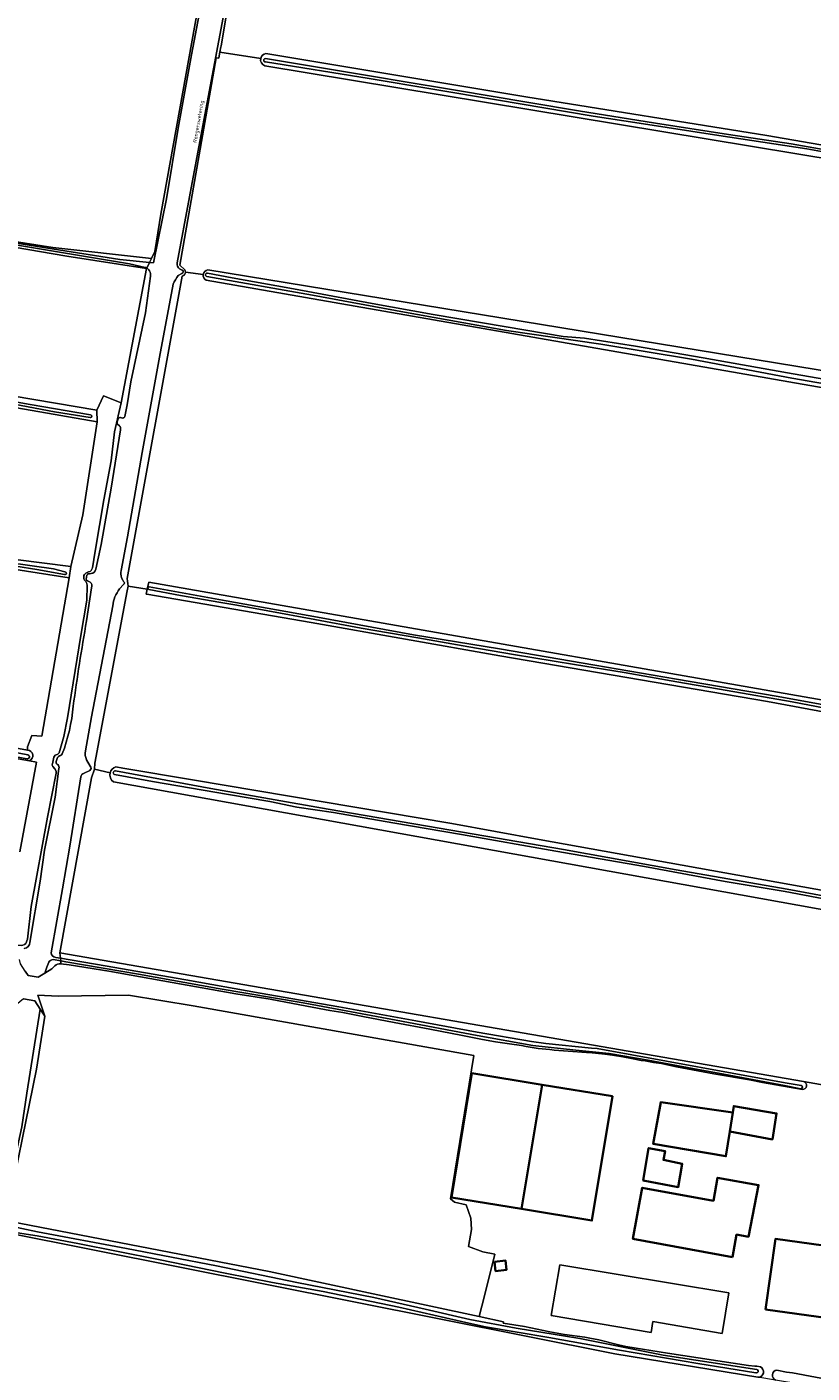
# Model space of a CAD drawing. Header units: metres. Extents: x 149984 to 156489, y 469398 to 478068.
# Tile 607 of 656: x 154388 to 154576, y 470041 to 470362. Entities that reach past the tile are written whole.
import ezdxf
from ezdxf.enums import TextEntityAlignment as Align

# ---------------------------------------------------------------- set-up
doc = ezdxf.new("R2010")
doc.units = ezdxf.units.M
doc.header["$LTSCALE"] = 0.75
for name, color, linetype, lineweight in [('B-WE-GR-GRAS-GV', 252, 'Continuous', 13), ('B-WE-OG-BEBOUWING-GV', 6, 'Continuous', 35), ('B-WE-OG-BEBOUWING_LOODS-GV', 6, 'Continuous', 18), ('B-WE-OG-TERREIN_ERF-GV', 252, 'Continuous', 18), ('B-WE-OG-TERREIN_OEVER-GV', 252, 'Continuous', 18), ('B-WE-OG-TOPOGRAFIE-T18', 7, 'Continuous', 18), ('B-WE-OG-WATER-GV', 252, 'Continuous', 18), ('B-WE-OG-WATER_SLOOT-GV', 252, 'Continuous', 18)]:
    doc.layers.add(name, color=color, linetype=linetype, lineweight=lineweight)
doc.styles.add('NLCS-ISO-M500-T18', font='NLCS-ISO.ttf', dxfattribs={"height": 0.9})

msp = doc.modelspace()

# ---------------------------------------------------------------- linework, layer by layer
at = {"layer": 'B-WE-GR-GRAS-GV', "flags": 128}
for points in [[(154381.364, 470311.642), (154394.654, 470309.551), (154418.257, 470306.918), (154419.028, 470308.556), (154420.473, 470317.513), (154428.66, 470363.073), (154434.632, 470395.725), (154434.15, 470398.133), (154429.43, 470399.578), (154418.739, 470401.505), (154410.252, 470403.963), (154408.714, 470404.212), (154351.321, 470413.721)], [(154797.642, 470340.099), (154724.72, 470351.191), (154704.839, 470354.214), (154667.004, 470360.896), (154628.375, 470366.584), (154522.66, 470384.68), (154483.652, 470391.357), (154454.233, 470396.393), (154444.357, 470397.533), (154443.226, 470397.663), (154442.469, 470397.786), (154442.28, 470397.69), (154442.01, 470397.48), (154441.71, 470396.89), (154441.64, 470396.27), (154440.23, 470389.08), (154437.569, 470374.039), (154434.836, 470357.644), (154434.81, 470357.49), (154434.557, 470356.166), (154444.297, 470354.698)], [(154444.297, 470354.698), (154434.557, 470356.166), (154434.481, 470355.768), (154434.287, 470354.751), (154433.672, 470354.853), (154424.971, 470305.282), (154426.177, 470304.201)], [(154445.535, 470355.887), (154507.593, 470345.55), (154565.146, 470336.28), (154620.887, 470326.685), (154784.178, 470299.829)], [(154783.591, 470296.923), (154445.258, 470352.935)], [(154315.319, 470285.889), (154405.145, 470270.675), (154406.732, 470274.115), (154410.966, 470272.395), (154417.051, 470304.542), (154398.001, 470307.452), (154267.032, 470329.809)], [(154430.553, 470303.084), (154426.315, 470303.651)], [(154426.315, 470303.651), (154430.553, 470303.084)], [(154431.64, 470304.19), (154787.777, 470245.848)], [(154425.525, 470302.699), (154412.428, 470230.468), (154412.527, 470229.861), (154412.579, 470229.272), (154412.637, 470228.611), (154417.214, 470227.901), (154417.552, 470229.571), (154620.477, 470194.061), (154620.142, 470192.843), (154626.732, 470191.74)], [(154794.71, 470239.516), (154787.03, 470240.737), (154716.402, 470251.96), (154431.252, 470301.7)], [(154324.462, 470201.285), (154388.624, 470189.512), (154388.624, 470190.305), (154389.682, 470192.951), (154392.063, 470192.819), (154398.546, 470230.654), (154376.585, 470234.094)], [(154565.323, 470201.06), (154501.426, 470212.04), (154456.315, 470219.978), (154417.114, 470226.708), (154416.977, 470226.731), (154417.214, 470227.901), (154412.637, 470228.611), (154412.394, 470227.518), (154404.721, 470186.376), (154404.614, 470184.935), (154408.342, 470184.085)], [(154386.796, 470165.194), (154390.765, 470186.625), (154389.07, 470186.926), (154308.744, 470201.177)], [(154626.732, 470191.74), (154620.142, 470192.843), (154619.866, 470191.84), (154619.827, 470191.006), (154565.323, 470201.06)], [(154408.342, 470184.085), (154404.614, 470184.935), (154403.887, 470182.852), (154396.347, 470141.048), (154573.885, 470110.337), (154579.342, 470109.393), (154693.077, 470089.719), (154694.003, 470091.571), (154699.7, 470124.857), (154701.385, 470124.456), (154702.64, 470131.38), (154694.823, 470132.772), (154694.616, 470131.962), (154691.296, 470132.589), (154690.941, 470131.076), (154409.162, 470181.901)], [(154409.675, 470185.484), (154411.335, 470185.185), (154428.004, 470182.407), (154489.917, 470171.956), (154510.819, 470168.119), (154583.05, 470155.155)], [(155053.187, 469895.632), (155053.29, 469896.475), (155053.47, 469897.455), (155053.66, 469898.482), (155053.759, 469899.194), (155056.106, 469915.983), (155061.644, 469962.563), (154776.967, 470005.379), (154756.897, 470008.037), (154744.804, 470009.884), (154733.302, 470011.946), (154719.132, 470014.077), (154670.782, 470022.008), (154651.231, 470024.703), (154643.602, 470025.998), (154630.095, 470028.681), (154567.209, 470038.996), (154563.008, 470039.685), (154528.834, 470045.29), (154383.058, 470074.309)]]:
    msp.add_lwpolyline(points, dxfattribs=at)
at = {"layer": 'B-WE-GR-GRAS-GV'}
for points in [[(154444.297, 470354.698, -0.3061393), (154445.535, 470355.887)], [(154445.258, 470352.935, -0.3722686), (154444.297, 470354.698)], [(154426.315, 470303.651, -0.3401261), (154425.525, 470302.699)], [(154426.177, 470304.201, -0.1420024), (154426.315, 470303.651)], [(154430.553, 470303.084, -0.3214731), (154431.64, 470304.19)], [(154431.252, 470301.7, -0.3213136), (154430.553, 470303.084)], [(154408.342, 470184.085, -0.2562322), (154409.675, 470185.484)], [(154409.162, 470181.901, -0.3198752), (154408.342, 470184.085)]]:
    msp.add_lwpolyline(points, format="xyb", dxfattribs=at)
at = {"layer": 'B-WE-GR-GRAS-GV', "flags": 128}
for points in [[(154147.623, 470312.802), (154088.356, 470322.986), (154081.238, 470324.21), (154028.472, 470333.277), (154022.662, 470298.624), (154074.039, 470289.474), (154073.964, 470288.479), (154080.807, 470287.217), (154081.059, 470288.224), (154168.578, 470272.638), (154296.293, 470250.334), (154381.383, 470235.57), (154385.78, 470235.013), (154398.924, 470233.348), (154401.861, 470245.651), (154405.245, 470267.917)], [(154412.735, 470130.978), (154395.934, 470130.714), (154391.04, 470130.978), (154392.759, 470125.951), (154390.775, 470113.251), (154384.028, 470080.046), (154384.557, 470076.871), (154446.337, 470064.965), (154472.267, 470059.408), (154496.473, 470054.183), (154497.06, 470056.65), (154497.941, 470060.078), (154500.243, 470069.089), (154497.354, 470069.676), (154493.926, 470070.949), (154494.612, 470074.969), (154494.464, 470077.707), (154493.338, 470080.841), (154490.547, 470081.478), (154489.589, 470082.336), (154495.22, 470116.54), (154428.197, 470128.436)]]:
    msp.add_lwpolyline(points, close=True, dxfattribs=at)
at = {"layer": 'B-WE-OG-BEBOUWING-GV', "flags": 128}
for points in [[(154511.49, 470109.571), (154494.711, 470112.319), (154489.847, 470082.612), (154506.59, 470079.894)], [(154511.49, 470109.571), (154506.59, 470079.894), (154523.4, 470077.118), (154528.264, 470106.825)], [(154556.291, 470098.358), (154557.015, 470102.937), (154539.806, 470105.371), (154538.022, 470095.424), (154555.364, 470092.481)], [(154557.015, 470102.937), (154556.291, 470098.358), (154566.483, 470096.497), (154567.489, 470102.694), (154557.261, 470104.449)], [(154535.606, 470086.684), (154544.01, 470085.117), (154544.964, 470090.707), (154540.457, 470091.622), (154540.862, 470093.713), (154536.926, 470094.422)], [(154556.958, 470068.373), (154557.919, 470073.788), (154560.771, 470073.262), (154563.193, 470085.606), (154553.374, 470087.33), (154552.38, 470081.845), (154535.415, 470084.975), (154533.161, 470072.772)], [(154564.853, 470055.9), (154587.255, 470052.765), (154589.612, 470069.611), (154567.21, 470072.746)], [(154500.134, 470067.241), (154500.383, 470065.061), (154503.002, 470065.36), (154502.753, 470067.541)]]:
    msp.add_lwpolyline(points, close=True, dxfattribs=at)
at = {"layer": 'B-WE-OG-BEBOUWING_LOODS-GV', "flags": 128}
msp.add_lwpolyline([(154515.698, 470066.583), (154513.625, 470054.432), (154537.506, 470050.358), (154537.955, 470052.988), (154554.449, 470050.175), (154556.096, 470059.833)], close=True, dxfattribs=at)
at = {"layer": 'B-WE-OG-TERREIN_ERF-GV', "flags": 128}
for points in [[(154406.732, 470274.115), (154405.145, 470270.675), (154405.245, 470267.917), (154401.861, 470245.651), (154398.924, 470233.348), (154398.546, 470230.654), (154392.063, 470192.819), (154389.682, 470192.951), (154388.624, 470190.305), (154388.624, 470189.512)], [(154396.188, 470188.871), (154397.308, 470192.74), (154398.13, 470197.18), (154401.37, 470216.9), (154402.8, 470225.27), (154402.89, 470228.81), (154402.77, 470229.3), (154402.53, 470229.77), (154402.22, 470230.1), (154402.08, 470230.36), (154402.08, 470231.17), (154402.19, 470231.46), (154402.5, 470231.71), (154402.87, 470231.92), (154403.17, 470232.04), (154403.58, 470232.17), (154403.83, 470232.42), (154404.13, 470232.99), (154404.8, 470236.97), (154406.82, 470249.27), (154408.57, 470258.57), (154409.42, 470265.54), (154410.966, 470272.395), (154406.732, 470274.115)], [(154394.554, 470186.235), (154394.916, 470187.836)], [(154385.43, 470140.536), (154383.709, 470140.959), (154383.981, 470143.268), (154386.23, 470142.88), (154387.09, 470142.85), (154387.51, 470142.9), (154387.86, 470143.02), (154388.19, 470143.29), (154388.61, 470144.36), (154389.46, 470152.11), (154393.42, 470173.46), (154395.43, 470183.99), (154395.45, 470184.42), (154395.17, 470185.01), (154394.67, 470185.56)], [(154389.07, 470186.926), (154390.765, 470186.625), (154386.796, 470165.194)], [(154395.1, 470137.957), (154394.399, 470137.22), (154392.73, 470136.196), (154391.141, 470135.222), (154388.759, 470135.651), (154388.058, 470136.7), (154386.908, 470138.419), (154386.699, 470139.44)], [(154573.636, 470108.424), (154564.095, 470110.112), (154561.02, 470110.77), (154552.49, 470112.17), (154543.57, 470113.82), (154541.07, 470114.39), (154540.03, 470114.61), (154538.08, 470114.9), (154536.09, 470115.24), (154535.14, 470115.37), (154533.23, 470115.72), (154530.76, 470116.2), (154528.3, 470116.61), (154526.49, 470116.85), (154523.47, 470117.18), (154522.13, 470117.24), (154517.74, 470117.54), (154514.35, 470117.83), (154513.33, 470117.99), (154510.54, 470118.23), (154507.69, 470118.68), (154506.56, 470118.94), (154503.69, 470119.31), (154500.35, 470119.83), (154497.27, 470120.33), (154492.48, 470121.29), (154484.67, 470122.8), (154476.2, 470124.4), (154468.69, 470125.84), (154463.88, 470126.78), (154460.83, 470127.29), (154455.31, 470128.3), (154446.52, 470129.99), (154438.39, 470131.29), (154423.19, 470134), (154408.06, 470136.72), (154398.53, 470138.16), (154396.6, 470138.412)], [(154387.654, 470130.075), (154390.328, 470129.606), (154391.668, 470127.591), (154392.759, 470125.951), (154391.04, 470130.978), (154395.934, 470130.714), (154412.735, 470130.978), (154428.197, 470128.436), (154495.22, 470116.54), (154489.589, 470082.336), (154490.547, 470081.478), (154493.338, 470080.841), (154494.464, 470077.707), (154494.612, 470074.969), (154493.926, 470070.949), (154497.354, 470069.676), (154500.243, 470069.089), (154497.941, 470060.078), (154497.06, 470056.65), (154496.473, 470054.183), (154502.297, 470052.926), (154502.218, 470052.611), (154507.28, 470051.8), (154513.36, 470050.57), (154516.82, 470049.94), (154521.72, 470049.28), (154522.91, 470049.05), (154525.07, 470048.6), (154529.72, 470047.4), (154531.47, 470047.04), (154541.46, 470045.44), (154560.8, 470042.52), (154562.25, 470042.37), (154562.79, 470042.35), (154563.623, 470042.184)], [(154579.342, 470109.393), (154573.885, 470110.337)], [(154567.524, 470041.406), (154569.86, 470040.94), (154571.26, 470040.77), (154582.3, 470038.66)]]:
    msp.add_lwpolyline(points, dxfattribs=at)
at = {"layer": 'B-WE-OG-TERREIN_ERF-GV'}
for points in [[(154388.624, 470189.512, -0.7762107), (154389.07, 470186.926)], [(154394.916, 470187.836, -0.2575024), (154395.689, 470188.461)], [(154395.689, 470188.461, 0.123208), (154396.188, 470188.871)], [(154394.67, 470185.56, -0.2148964), (154394.554, 470186.235)], [(154396.6, 470138.412, 0.2144876), (154395.1, 470137.957)], [(154573.885, 470110.337, -0.9178522), (154573.636, 470108.424)], [(154563.623, 470042.184, -0.8066121), (154563.008, 470039.685)], [(154567.209, 470038.996, -0.734565), (154567.524, 470041.406)]]:
    msp.add_lwpolyline(points, format="xyb", dxfattribs=at)
at = {"layer": 'B-WE-OG-TERREIN_ERF-GV', "flags": 128}
for points in [[(154506.59, 470079.894), (154489.847, 470082.612), (154494.711, 470112.319), (154511.49, 470109.571), (154528.264, 470106.825), (154523.4, 470077.118)], [(154555.364, 470092.481), (154538.022, 470095.424), (154539.806, 470105.371), (154557.015, 470102.937), (154557.261, 470104.449), (154567.489, 470102.694), (154566.483, 470096.497), (154556.291, 470098.358)], [(154535.606, 470086.684), (154536.926, 470094.422), (154540.862, 470093.713), (154540.457, 470091.622), (154544.964, 470090.707), (154544.01, 470085.117)], [(154556.958, 470068.373), (154533.161, 470072.772), (154535.415, 470084.975), (154552.38, 470081.845), (154553.374, 470087.33), (154563.193, 470085.606), (154560.771, 470073.262), (154557.919, 470073.788)], [(154564.853, 470055.9), (154567.21, 470072.746), (154589.612, 470069.611), (154587.255, 470052.765)], [(154500.134, 470067.241), (154502.753, 470067.541), (154503.002, 470065.36), (154500.383, 470065.061)], [(154554.449, 470050.175), (154537.955, 470052.988), (154537.506, 470050.358), (154513.625, 470054.432), (154515.698, 470066.583), (154556.096, 470059.833)]]:
    msp.add_lwpolyline(points, close=True, dxfattribs=at)
at = {"layer": 'B-WE-OG-TERREIN_OEVER-GV', "flags": 128}
for points in [[(153725.919, 470424.717), (153725.873, 470424.523), (153727.1, 470424.48), (153841.708, 470404.188), (153950.314, 470385.62), (154024.409, 470373.069), (154139.503, 470352.431), (154267.032, 470329.809), (154398.001, 470307.452), (154417.051, 470304.542), (154417.093, 470304.624)], [(154434.15, 470398.133), (154434.632, 470395.725), (154428.66, 470363.073), (154420.473, 470317.513), (154419.028, 470308.556), (154418.257, 470306.918), (154417.76, 470305.938), (154418.728, 470305.836), (154421.836, 470321.155), (154424.584, 470338.054), (154427.771, 470355.563), (154431.089, 470373.264), (154435.968, 470397.725)], [(154441.322, 470398.097), (154436.878, 470372.576), (154434.32, 470358.947), (154430.221, 470337.394), (154424.312, 470305.84)], [(154426.177, 470304.201), (154424.971, 470305.282), (154433.672, 470354.853), (154434.287, 470354.751), (154434.481, 470355.768), (154434.557, 470356.166), (154434.81, 470357.49), (154434.836, 470357.644), (154437.569, 470374.039), (154440.23, 470389.08), (154441.64, 470396.27), (154441.71, 470396.89), (154442.01, 470397.48), (154442.28, 470397.69), (154442.469, 470397.786), (154443.226, 470397.663), (154443.603, 470398.793)], [(154784.178, 470299.829), (154620.887, 470326.685), (154565.146, 470336.28), (154507.593, 470345.55), (154445.535, 470355.887)], [(154445.258, 470352.935), (154783.591, 470296.923)], [(154774.171, 470299.508), (154754.451, 470302.768), (154736.12, 470305.469), (154719.088, 470308.182), (154706.819, 470310.17), (154685.364, 470314.049), (154664.997, 470317.407), (154647.308, 470320.273), (154629.314, 470323.264), (154615.922, 470325.539), (154596.579, 470329.159), (154574.738, 470333.127), (154553.696, 470336.288), (154534.642, 470339.197), (154523.712, 470340.925), (154500.595, 470344.812), (154470.206, 470349.926), (154445.408, 470353.857)], [(154445.434, 470354.639), (154457.865, 470352.633), (154472.695, 470350.153), (154477.357, 470349.38), (154490.839, 470347.105), (154508.285, 470344.186), (154520.158, 470342.144), (154538.593, 470339.26), (154556.021, 470336.52), (154570.932, 470334.273), (154586.688, 470331.541), (154608.826, 470327.618), (154628.34, 470324.07), (154649.731, 470320.38), (154667.357, 470317.506), (154689.189, 470313.878), (154708.433, 470310.358), (154726.697, 470307.466), (154750.398, 470303.956), (154768.95, 470300.867), (154783.56, 470298.632)], [(154088.356, 470322.986), (154147.623, 470312.802), (154405.245, 470267.917), (154405.145, 470270.675)], [(154088.742, 470324.071), (154095.856, 470322.776), (154112.562, 470319.885), (154130.473, 470316.795), (154149.45, 470313.575), (154171.123, 470309.745), (154191.297, 470306.313), (154216.456, 470301.824), (154239.959, 470297.436), (154263.682, 470293.376), (154283.783, 470289.829), (154305.874, 470286.159), (154326.369, 470282.942), (154346.194, 470279.637), (154369.224, 470275.636), (154389.218, 470272.02), (154403.688, 470269.542)], [(154405.145, 470270.675), (154315.319, 470285.889), (154152.203, 470314.199), (154088.813, 470325.253)], [(154372.034, 470312.83), (154392.969, 470309.438), (154410.657, 470306.686), (154417.76, 470305.938), (154418.257, 470306.918), (154394.654, 470309.551), (154381.364, 470311.642)], [(154416.736, 470304.795), (154413.004, 470305.602), (154394.789, 470308.683), (154378.53, 470311.358)], [(154417.093, 470304.624), (154417.051, 470304.542), (154410.966, 470272.395), (154409.42, 470265.54), (154408.57, 470258.57), (154406.82, 470249.27), (154404.8, 470236.97), (154404.13, 470232.99), (154403.83, 470232.42), (154403.58, 470232.17), (154403.17, 470232.04), (154402.87, 470231.92), (154402.5, 470231.71), (154402.19, 470231.46), (154402.08, 470231.17), (154402.08, 470230.36), (154402.22, 470230.1), (154402.53, 470229.77), (154402.77, 470229.3), (154402.89, 470228.81), (154402.8, 470225.27), (154401.37, 470216.9), (154398.13, 470197.18), (154397.308, 470192.74), (154396.188, 470188.871)], [(154424.933, 470304.401), (154425.528, 470304.106)], [(154431.564, 470303.417), (154437.498, 470302.277), (154451.233, 470299.814), (154455.524, 470299.034), (154470.939, 470296.131), (154485.452, 470293.551), (154502.883, 470290.56), (154516.535, 470288.29), (154521.637, 470287.845), (154533.795, 470285.966), (154549.987, 470283.181), (154570.056, 470279.62), (154593.394, 470275.503), (154613.07, 470272.018), (154628.891, 470269.239), (154643.686, 470266.326), (154661.517, 470263.363), (154680.738, 470260.125), (154704.71, 470256.105), (154728.833, 470252.436), (154751.655, 470249.028), (154774.009, 470245.579), (154787.076, 470243.687)], [(154787.777, 470245.848), (154431.64, 470304.19)], [(154395.338, 470139.983), (154396.468, 470139.788), (154396.347, 470141.048), (154403.887, 470182.852), (154404.614, 470184.935), (154404.721, 470186.376), (154412.394, 470227.518), (154412.637, 470228.611), (154412.579, 470229.272), (154412.527, 470229.861), (154412.428, 470230.468), (154425.525, 470302.699)], [(154423.418, 470300.753), (154420.136, 470283.345), (154416.02, 470260.561), (154412.494, 470240.429), (154410.974, 470232.37)], [(154411.831, 470269.13), (154412.381, 470271.967), (154413.321, 470277.481), (154416.796, 470293.909), (154417.944, 470302.658)], [(154425.487, 470303.331), (154424.62, 470302.807)], [(154431.252, 470301.7), (154716.402, 470251.96), (154787.03, 470240.737)], [(154786.936, 470242.741), (154771.872, 470245.156), (154753.856, 470248.03), (154734.159, 470250.889), (154714.408, 470254.057), (154696.171, 470256.614), (154673.362, 470260.27), (154656.881, 470263.014), (154638.382, 470266.314), (154615.257, 470270.7), (154593.204, 470274.51), (154571.132, 470278.345), (154547.126, 470282.861), (154525.495, 470286.448), (154502.955, 470289.712), (154478.604, 470294.103), (154456.665, 470298.179), (154431.47, 470302.634)], [(154397.475, 470231.423), (154390.799, 470232.591), (154380.702, 470234.246), (154364.578, 470237.132), (154350.016, 470239.656), (154332.804, 470242.678), (154314.189, 470245.888), (154296.645, 470248.805), (154281.372, 470251.457), (154268.88, 470253.638), (154254.984, 470256.191), (154239.246, 470259.035), (154222.087, 470262.136), (154204.691, 470265.211), (154190.208, 470267.709), (154174.997, 470270.134), (154163.97, 470272.083), (154146.636, 470275.149), (154124.871, 470279.145), (154102.677, 470282.982), (154081.582, 470286.687)], [(154403.599, 470268.917), (154395.018, 470270.296), (154380.363, 470273.039)], [(154410.008, 470267.856), (154410.285, 470268.624)], [(154410.817, 470268.953), (154411.305, 470268.808)], [(154404.912, 470232.674), (154406.217, 470238.593), (154408.55, 470252.054), (154410.835, 470265.985)], [(154410.545, 470266.978), (154410.13, 470267.37)], [(154077.077, 470244.545), (154071.063, 470245.61), (154070.595, 470244.374), (154070.145, 470243.185), (154094.96, 470238.88), (154187.829, 470223.137), (154308.744, 470201.177), (154389.07, 470186.926)], [(154388.474, 470187.385), (154370.256, 470190.857), (154355.597, 470193.377), (154338.194, 470196.533), (154325.643, 470198.671), (154306.21, 470202.071), (154287.69, 470205.575), (154274.464, 470208.252), (154251.858, 470212.462), (154228.555, 470216.695), (154209.541, 470220.013), (154189.696, 470223.587), (154167.284, 470227.387), (154147.68, 470230.517), (154119.402, 470235.419), (154092.51, 470239.773), (154071.08, 470243.45)], [(154071.128, 470244.172), (154083.454, 470241.911), (154088.114, 470241.272), (154103.418, 470238.729), (154120.426, 470235.907), (154138.039, 470232.76), (154153.999, 470230.077), (154170.805, 470227.38), (154187.738, 470224.423), (154206.459, 470221.113), (154223.669, 470218.124), (154239.729, 470215.282), (154256.193, 470212.248), (154273.529, 470209.083), (154283.7, 470207.066), (154304.257, 470203.478), (154327.534, 470199.245), (154350.542, 470195.229), (154373.139, 470191.295), (154388.661, 470188.338)], [(154388.624, 470189.512), (154324.462, 470201.285), (154210.559, 470221.526), (154102.686, 470240.129), (154077.077, 470244.545)], [(154384.051, 470234.284), (154394.848, 470232.798), (154397.56, 470232.072)], [(154402.616, 470230.344), (154402.817, 470231.29)], [(154403.542, 470229.629), (154402.944, 470229.887)], [(154403.396, 470231.618), (154403.822, 470231.664)], [(154411.082, 470230.669), (154411.366, 470230.105), (154411.541, 470229.794)], [(154402.725, 470220.391), (154403.895, 470228.271)], [(154411.573, 470229.012), (154410.599, 470227.995)], [(154619.532, 470192.447), (154604.743, 470195.065), (154586.951, 470197.98), (154571.209, 470200.979), (154555.693, 470203.687), (154543.663, 470205.757), (154531.077, 470207.997), (154519.222, 470209.914), (154504.64, 470212.356), (154494.014, 470214.137), (154481.806, 470216.336), (154468.268, 470218.646), (154457.19, 470220.689), (154445.971, 470222.743), (154438.573, 470224.071), (154434.755, 470224.715), (154425.129, 470226.451), (154417.615, 470227.839)], [(154417.701, 470228.52), (154436.047, 470225.17), (154457.892, 470221.224), (154480.763, 470217.055), (154501.308, 470213.66), (154524.075, 470209.79), (154543.551, 470206.459), (154567.411, 470202.336), (154588.872, 470198.486), (154608.763, 470195.102), (154619.732, 470192.997)], [(154408.963, 470223.955), (154403.919, 470197.444), (154402.478, 470189.335)], [(154394.916, 470187.836), (154394.554, 470186.235)], [(154394.67, 470185.56), (154395.17, 470185.01), (154395.45, 470184.42), (154395.43, 470183.99), (154393.42, 470173.46), (154389.46, 470152.11), (154388.61, 470144.36), (154388.19, 470143.29), (154387.86, 470143.02), (154387.51, 470142.9), (154387.09, 470142.85), (154386.23, 470142.88), (154383.981, 470143.268), (154383.709, 470140.959), (154385.43, 470140.536)], [(154389.205, 470143.545), (154391.65, 470158.212), (154392.702, 470165.574), (154395.255, 470178.243), (154396.106, 470185.097)], [(154395.427, 470186.745), (154395.656, 470187.492)], [(154395.871, 470186.045), (154395.566, 470186.239)], [(154403.473, 470184.631), (154402.107, 470183.982)], [(154402.718, 470187.163), (154403.6, 470185.624)], [(154409.162, 470181.901), (154690.941, 470131.076), (154691.296, 470132.589), (154692.058, 470135.84), (154610.434, 470150.525), (154583.05, 470155.155), (154510.819, 470168.119), (154489.917, 470171.956), (154428.004, 470182.407), (154411.335, 470185.185)], [(154409.648, 470184.536), (154432.4, 470180.321), (154460.424, 470175.393), (154489.703, 470170.381), (154516.585, 470165.741), (154543.496, 470160.897), (154569.976, 470156.254), (154597.054, 470151.271), (154625.22, 470146.291), (154653.725, 470141.802), (154658.965, 470140.675), (154681.287, 470136.406), (154689.438, 470135.079)], [(154411.335, 470185.185), (154409.675, 470185.484)], [(154401.314, 470183.074), (154398.745, 470166.545), (154396.994, 470156.341), (154394.248, 470141.079)], [(154689.098, 470134.324), (154671.55, 470137.501), (154639.637, 470143.532), (154626.205, 470145.494), (154610.113, 470148.351), (154589.266, 470152.01), (154569.559, 470155.681), (154555.239, 470158.079), (154535.953, 470161.681), (154514.782, 470165.33), (154492.232, 470169.336), (154475.868, 470172.113), (154461.707, 470174.546), (154452.942, 470175.872), (154446.51, 470177.178), (154436.631, 470178.869), (154418.477, 470182.018), (154409.387, 470183.667)], [(154396.6, 470138.412), (154396.532, 470139.123), (154394.703, 470139.466)], [(154573.885, 470110.337), (154396.347, 470141.048), (154396.468, 470139.788), (154407.179, 470137.948), (154426.398, 470134.6), (154444.167, 470131.421), (154462.958, 470128.137), (154481.343, 470124.845), (154495.997, 470122.103), (154508.935, 470119.872), (154512.377, 470119.433), (154523.313, 470118.319), (154524.675, 470118.178), (154541.216, 470115.218), (154556.85, 470112.293), (154569.494, 470110.008), (154573.36, 470109.355)], [(154393.684, 470138.832), (154393.257, 470137.651), (154392.73, 470136.196), (154394.399, 470137.22), (154395.1, 470137.957)], [(154573.269, 470108.62), (154569.341, 470109.357), (154554.903, 470112.099), (154547.452, 470113.455), (154536.833, 470115.431), (154527.49, 470116.984), (154519.576, 470117.853), (154509.3, 470118.954), (154495.986, 470121.292), (154476.628, 470125.008), (154454.46, 470129.091), (154434.118, 470132.55), (154415.095, 470135.978), (154397.768, 470138.891), (154396.532, 470139.123), (154396.6, 470138.412), (154398.53, 470138.16), (154408.06, 470136.72), (154423.19, 470134), (154438.39, 470131.29), (154446.52, 470129.99), (154455.31, 470128.3), (154460.83, 470127.29), (154463.88, 470126.78), (154468.69, 470125.84), (154476.2, 470124.4), (154484.67, 470122.8), (154492.48, 470121.29), (154497.27, 470120.33), (154500.35, 470119.83), (154503.69, 470119.31), (154506.56, 470118.94), (154507.69, 470118.68), (154510.54, 470118.23), (154513.33, 470117.99), (154514.35, 470117.83), (154517.74, 470117.54), (154522.13, 470117.24), (154523.47, 470117.18), (154526.49, 470116.85), (154528.3, 470116.61), (154530.76, 470116.2), (154533.23, 470115.72), (154535.14, 470115.37), (154536.09, 470115.24), (154538.08, 470114.9), (154540.03, 470114.61), (154541.07, 470114.39), (154543.57, 470113.82), (154552.49, 470112.17), (154561.02, 470110.77), (154564.095, 470110.112), (154573.636, 470108.424)], [(154383.36, 470076.094), (154384.028, 470080.046), (154390.775, 470113.251), (154392.759, 470125.951), (154391.668, 470127.591), (154388.411, 470107.584), (154387.267, 470099.47), (154383.737, 470083.332), (154382.728, 470077.257)], [(154563.623, 470042.184), (154562.79, 470042.35), (154562.25, 470042.37), (154560.8, 470042.52), (154541.46, 470045.44), (154531.47, 470047.04), (154529.72, 470047.4), (154525.07, 470048.6), (154522.91, 470049.05), (154521.72, 470049.28), (154516.82, 470049.94), (154513.36, 470050.57), (154507.28, 470051.8), (154502.218, 470052.611), (154502.297, 470052.926), (154496.473, 470054.183), (154472.267, 470059.408), (154446.337, 470064.965), (154384.557, 470076.871), (154384.028, 470080.046), (154383.36, 470076.094)], [(154383.496, 470076.019), (154391.015, 470074.453), (154412.245, 470070.431), (154433.77, 470066.317), (154452.929, 470062.329), (154471.281, 470058.782), (154483.543, 470055.96), (154494.269, 470053.517), (154505.28, 470051.431), (154520.475, 470048.934), (154540.426, 470044.973), (154562.736, 470041.573)], [(154494.029, 470052.577), (154477.269, 470056.431), (154459.226, 470060.155), (154447.084, 470062.333), (154435.847, 470064.572), (154419.92, 470067.801), (154400.627, 470071.671), (154390.884, 470073.505), (154383.114, 470074.639), (154383.058, 470074.309), (154528.834, 470045.29), (154563.008, 470039.685)], [(154562.489, 470040.736), (154548.678, 470043.011), (154529.957, 470046.139), (154513.064, 470049.163), (154497.956, 470051.707), (154494.029, 470052.577)], [(155161.233, 469949.782), (155161.301, 469950.281), (155142.952, 469953.023), (155065.055, 469964.665), (155026.095, 469970.487), (155000.639, 469974.426), (154822.63, 470001.972), (154789.554, 470006.672), (154762.158, 470010.565), (154756.556, 470011.361), (154740.368, 470013.661), (154694.395, 470021.265), (154691.45, 470021.68), (154660.41, 470025.38), (154643.23, 470027.76), (154641.024, 470028.13), (154621.428, 470031.782), (154599.385, 470035.375), (154595.6, 470036.08), (154582.3, 470038.66), (154571.26, 470040.77), (154569.86, 470040.94), (154567.524, 470041.406)]]:
    msp.add_lwpolyline(points, dxfattribs=at)
at = {"layer": 'B-WE-OG-TERREIN_OEVER-GV'}
for points in [[(154445.535, 470355.887, 0.3061393), (154444.297, 470354.698)], [(154444.297, 470354.698, 0.3722686), (154445.258, 470352.935)], [(154445.408, 470353.857, -1.0279503), (154445.434, 470354.639)], [(154417.093, 470304.624, 0.0531112), (154416.736, 470304.795)], [(154417.716, 470303.993, 0.1211804), (154417.093, 470304.624)], [(154417.944, 470302.658, 0.1875527), (154417.716, 470303.993)], [(154424.312, 470305.84, 0.2546898), (154424.933, 470304.401)], [(154425.528, 470304.106, -0.806732), (154425.487, 470303.331)], [(154425.525, 470302.699, 0.3401261), (154426.315, 470303.651)], [(154426.315, 470303.651, 0.1420024), (154426.177, 470304.201)], [(154431.64, 470304.19, 0.3214731), (154430.553, 470303.084)], [(154431.47, 470302.634, -1.0055641), (154431.564, 470303.417)], [(154424.62, 470302.807, 0.1024747), (154423.418, 470300.753)], [(154430.553, 470303.084, 0.3213136), (154431.252, 470301.7)], [(154403.688, 470269.542, -1.0009129), (154403.599, 470268.917)], [(154410.285, 470268.624, -0.3667004), (154410.817, 470268.953)], [(154411.305, 470268.808, 0.3543658), (154411.831, 470269.13)], [(154410.13, 470267.37, -0.3320917), (154410.008, 470267.856)], [(154410.835, 470265.985, 0.2482835), (154410.545, 470266.978)], [(154403.822, 470231.664, 0.3163918), (154404.912, 470232.674)], [(154397.56, 470232.072, -1.1629587), (154397.475, 470231.423)], [(154402.944, 470229.887, -0.3594021), (154402.616, 470230.344)], [(154402.817, 470231.29, -0.361593), (154403.396, 470231.618)], [(154403.895, 470228.271, 0.3211541), (154403.542, 470229.629)], [(154410.974, 470232.37, 0.1153965), (154411.082, 470230.669)], [(154411.541, 470229.794, -0.4835123), (154411.573, 470229.012)], [(154410.599, 470227.995, 0.138031), (154408.963, 470223.955)], [(154417.615, 470227.839, -0.9842893), (154417.701, 470228.52)], [(154399.533, 470199.974, -0.0111175), (154402.725, 470220.391)], [(154396.922, 470188.606, 0.0663491), (154399.533, 470199.974)], [(154388.661, 470188.338, -1.0731097), (154388.474, 470187.385)], [(154389.07, 470186.926, 0.7762107), (154388.624, 470189.512)], [(154395.689, 470188.461, 0.2575024), (154394.916, 470187.836)], [(154395.656, 470187.492, -0.2254191), (154396.508, 470188.212)], [(154396.188, 470188.871, -0.123208), (154395.689, 470188.461)], [(154396.508, 470188.212, 0.1953736), (154396.922, 470188.606)], [(154402.478, 470189.335, 0.174754), (154402.718, 470187.163)], [(154394.554, 470186.235, 0.2148964), (154394.67, 470185.56)], [(154395.566, 470186.239, -0.2950072), (154395.427, 470186.745)], [(154396.106, 470185.097, 0.2433602), (154395.871, 470186.045)], [(154403.6, 470185.624, -0.5148118), (154403.473, 470184.631)], [(154409.675, 470185.484, 0.2562322), (154408.342, 470184.085)], [(154409.387, 470183.667, -0.9309617), (154409.648, 470184.536)], [(154402.107, 470183.982, 0.2779547), (154401.314, 470183.074)], [(154408.342, 470184.085, 0.3198752), (154409.162, 470181.901)], [(154387.835, 470142.135, 0.3791741), (154389.205, 470143.545)], [(154394.703, 470139.466, 0.2159511), (154393.684, 470138.832)], [(154394.248, 470141.079, 0.3714495), (154395.338, 470139.983)], [(154395.1, 470137.957, -0.2144876), (154396.6, 470138.412)], [(154573.36, 470109.355, -0.8961749), (154573.269, 470108.62)], [(154573.636, 470108.424, 0.9178522), (154573.885, 470110.337)], [(154562.736, 470041.573, -1.0528987), (154562.489, 470040.736)], [(154563.008, 470039.685, 0.8066121), (154563.623, 470042.184)], [(154567.524, 470041.406, 0.734565), (154567.209, 470038.996)]]:
    msp.add_lwpolyline(points, format="xyb", dxfattribs=at)
at = {"layer": 'B-WE-OG-TERREIN_OEVER-GV', "flags": 128}
for points in [[(154081.059, 470288.224), (154080.807, 470287.217), (154080.566, 470286.255), (154096.392, 470283.438), (154115.814, 470279.992), (154145.604, 470274.707), (154170.21, 470270.077), (154192.303, 470266.637), (154224.185, 470261.081), (154228.693, 470260.266), (154230.878, 470259.872), (154299.592, 470247.455), (154376.585, 470234.094), (154398.546, 470230.654), (154398.924, 470233.348), (154385.78, 470235.013), (154381.383, 470235.57), (154296.293, 470250.334), (154168.578, 470272.638)], [(154417.552, 470229.571), (154417.214, 470227.901), (154416.977, 470226.731), (154417.114, 470226.708), (154456.315, 470219.978), (154501.426, 470212.04), (154565.323, 470201.06), (154619.827, 470191.006), (154619.866, 470191.84), (154620.142, 470192.843), (154620.477, 470194.061)]]:
    msp.add_lwpolyline(points, close=True, dxfattribs=at)
at = {"layer": 'B-WE-OG-WATER-GV'}
for points in [[(154445.434, 470354.639, 1.0279503), (154445.408, 470353.857)], [(154431.564, 470303.417, 1.0055641), (154431.47, 470302.634)], [(154403.599, 470268.917, 1.0009129), (154403.688, 470269.542)], [(154573.269, 470108.62, 0.8961749), (154573.36, 470109.355)], [(154562.489, 470040.736, 1.0528987), (154562.736, 470041.573)]]:
    msp.add_lwpolyline(points, format="xyb", dxfattribs=at)
at = {"layer": 'B-WE-OG-WATER-GV', "flags": 128}
for points in [[(154445.408, 470353.857), (154470.206, 470349.926), (154500.595, 470344.812), (154523.712, 470340.925), (154534.642, 470339.197), (154553.696, 470336.288), (154574.738, 470333.127), (154596.579, 470329.159), (154615.922, 470325.539), (154629.314, 470323.264), (154647.308, 470320.273), (154664.997, 470317.407), (154685.364, 470314.049), (154706.819, 470310.17), (154719.088, 470308.182), (154736.12, 470305.469), (154754.451, 470302.768), (154774.171, 470299.508), (154783.431, 470297.798)], [(154783.56, 470298.632), (154768.95, 470300.867), (154750.398, 470303.956), (154726.697, 470307.466), (154708.433, 470310.358), (154689.189, 470313.878), (154667.357, 470317.506), (154649.731, 470320.38), (154628.34, 470324.07), (154608.826, 470327.618), (154586.688, 470331.541), (154570.932, 470334.273), (154556.021, 470336.52), (154538.593, 470339.26), (154520.158, 470342.144), (154508.285, 470344.186), (154490.839, 470347.105), (154477.357, 470349.38), (154472.695, 470350.153), (154457.865, 470352.633), (154445.434, 470354.639)], [(154403.688, 470269.542), (154389.218, 470272.02), (154369.224, 470275.636), (154346.194, 470279.637), (154326.369, 470282.942), (154305.874, 470286.159), (154283.783, 470289.829), (154263.682, 470293.376), (154239.959, 470297.436), (154216.456, 470301.824), (154191.297, 470306.313), (154171.123, 470309.745), (154149.45, 470313.575), (154130.473, 470316.795), (154112.562, 470319.885), (154095.856, 470322.776), (154088.742, 470324.071)], [(154191.373, 470305.664), (154201.361, 470303.987), (154214.001, 470301.67), (154224.849, 470299.675), (154234.575, 470297.942), (154244.568, 470296.172), (154259.298, 470293.604), (154274.326, 470290.945), (154287.957, 470288.617), (154301.764, 470286.312), (154313.648, 470284.313), (154319.682, 470283.336), (154323.595, 470282.825), (154328.188, 470281.828), (154332.695, 470281.242), (154340.27, 470280.02), (154350.766, 470278.29), (154365.495, 470275.79), (154380.363, 470273.039), (154395.018, 470270.296), (154403.599, 470268.917)], [(154787.076, 470243.687), (154774.009, 470245.579), (154751.655, 470249.028), (154728.833, 470252.436), (154704.71, 470256.105), (154680.738, 470260.125), (154661.517, 470263.363), (154643.686, 470266.326), (154628.891, 470269.239), (154613.07, 470272.018), (154593.394, 470275.503), (154570.056, 470279.62), (154549.987, 470283.181), (154533.795, 470285.966), (154521.637, 470287.845), (154516.535, 470288.29), (154502.883, 470290.56), (154485.452, 470293.551), (154470.939, 470296.131), (154455.524, 470299.034), (154451.233, 470299.814), (154437.498, 470302.277), (154431.564, 470303.417)], [(154431.47, 470302.634), (154456.665, 470298.179), (154478.604, 470294.103), (154502.955, 470289.712), (154525.495, 470286.448), (154547.126, 470282.861), (154571.132, 470278.345), (154593.204, 470274.51), (154615.257, 470270.7), (154638.382, 470266.314), (154656.881, 470263.014), (154673.362, 470260.27), (154696.171, 470256.614), (154714.408, 470254.057), (154734.159, 470250.889), (154753.856, 470248.03), (154771.872, 470245.156), (154786.936, 470242.741)], [(154573.36, 470109.355), (154569.494, 470110.008), (154556.85, 470112.293), (154541.216, 470115.218), (154524.675, 470118.178), (154523.313, 470118.319), (154512.377, 470119.433), (154508.935, 470119.872), (154495.997, 470122.103), (154481.343, 470124.845), (154462.958, 470128.137), (154444.167, 470131.421), (154426.398, 470134.6), (154407.179, 470137.948), (154396.468, 470139.788), (154396.532, 470139.123), (154397.768, 470138.891), (154415.095, 470135.978), (154434.118, 470132.55), (154454.46, 470129.091), (154476.628, 470125.008), (154495.986, 470121.292), (154509.3, 470118.954), (154519.576, 470117.853), (154527.49, 470116.984), (154536.833, 470115.431), (154547.452, 470113.455), (154554.903, 470112.099), (154569.341, 470109.357)], [(154569.341, 470109.357), (154573.269, 470108.62)], [(154562.736, 470041.573), (154540.426, 470044.973), (154520.475, 470048.934), (154505.28, 470051.431), (154494.269, 470053.517), (154483.543, 470055.96), (154471.281, 470058.782), (154452.929, 470062.329), (154433.77, 470066.317), (154412.245, 470070.431), (154391.015, 470074.453), (154383.496, 470076.019)], [(154383.114, 470074.639), (154390.884, 470073.505), (154400.627, 470071.671), (154419.92, 470067.801), (154435.847, 470064.572), (154447.084, 470062.333), (154459.226, 470060.155), (154477.269, 470056.431), (154494.029, 470052.577), (154497.956, 470051.707), (154513.064, 470049.163), (154529.957, 470046.139), (154548.678, 470043.011), (154562.489, 470040.736)]]:
    msp.add_lwpolyline(points, dxfattribs=at)
at = {"layer": 'B-WE-OG-WATER_SLOOT-GV', "flags": 128}
for points in [[(154435.968, 470397.725), (154431.089, 470373.264), (154427.771, 470355.563), (154424.584, 470338.054), (154421.836, 470321.155), (154418.728, 470305.836), (154417.76, 470305.938), (154417.093, 470304.624)], [(154424.312, 470305.84), (154430.221, 470337.394), (154434.32, 470358.947), (154436.878, 470372.576), (154441.322, 470398.097)], [(154417.093, 470304.624), (154417.76, 470305.938), (154410.657, 470306.686), (154392.969, 470309.438), (154372.034, 470312.83)], [(154378.53, 470311.358), (154394.789, 470308.683), (154413.004, 470305.602), (154416.736, 470304.795)], [(154425.528, 470304.106), (154424.933, 470304.401)], [(154410.974, 470232.37), (154412.494, 470240.429), (154416.02, 470260.561), (154420.136, 470283.345), (154423.418, 470300.753)], [(154417.944, 470302.658), (154416.796, 470293.909), (154413.321, 470277.481), (154412.381, 470271.967), (154411.831, 470269.13)], [(154424.62, 470302.807), (154425.487, 470303.331)], [(154081.582, 470286.687), (154102.677, 470282.982), (154124.871, 470279.145), (154146.636, 470275.149), (154163.97, 470272.083), (154174.997, 470270.134), (154190.208, 470267.709), (154204.691, 470265.211), (154222.087, 470262.136), (154239.246, 470259.035), (154254.984, 470256.191), (154268.88, 470253.638), (154281.372, 470251.457), (154296.645, 470248.805), (154314.189, 470245.888), (154332.804, 470242.678), (154350.016, 470239.656), (154364.578, 470237.132), (154380.702, 470234.246), (154390.799, 470232.591), (154397.475, 470231.423)], [(154410.285, 470268.624), (154410.008, 470267.856)], [(154411.305, 470268.808), (154410.817, 470268.953)], [(154410.835, 470265.985), (154408.55, 470252.054), (154406.217, 470238.593), (154404.912, 470232.674)], [(154410.13, 470267.37), (154410.545, 470266.978)], [(154071.08, 470243.45), (154092.51, 470239.773), (154119.402, 470235.419), (154147.68, 470230.517), (154167.284, 470227.387), (154189.696, 470223.587), (154209.541, 470220.013), (154228.555, 470216.695), (154251.858, 470212.462), (154274.464, 470208.252), (154287.69, 470205.575), (154306.21, 470202.071), (154325.643, 470198.671), (154338.194, 470196.533), (154355.597, 470193.377), (154370.256, 470190.857), (154388.474, 470187.385)], [(154388.661, 470188.338), (154373.139, 470191.295), (154350.542, 470195.229), (154327.534, 470199.245), (154304.257, 470203.478), (154283.7, 470207.066), (154273.529, 470209.083), (154256.193, 470212.248), (154239.729, 470215.282), (154223.669, 470218.124), (154206.459, 470221.113), (154187.738, 470224.423), (154170.805, 470227.38), (154153.999, 470230.077), (154138.039, 470232.76), (154120.426, 470235.907), (154103.418, 470238.729), (154088.114, 470241.272), (154083.454, 470241.911), (154071.128, 470244.172)], [(154397.56, 470232.072), (154394.848, 470232.798), (154384.051, 470234.284)], [(154402.817, 470231.29), (154402.616, 470230.344)], [(154402.944, 470229.887), (154403.542, 470229.629)], [(154403.822, 470231.664), (154403.396, 470231.618)], [(154411.541, 470229.794), (154411.366, 470230.105), (154411.082, 470230.669)], [(154403.895, 470228.271), (154402.725, 470220.391)], [(154410.599, 470227.995), (154411.573, 470229.012)], [(154417.615, 470227.839), (154425.129, 470226.451), (154434.755, 470224.715)], [(154619.732, 470192.997), (154608.763, 470195.102), (154588.872, 470198.486), (154567.411, 470202.336), (154543.551, 470206.459), (154524.075, 470209.79), (154501.308, 470213.66), (154480.763, 470217.055), (154457.892, 470221.224), (154436.047, 470225.17), (154417.701, 470228.52)], [(154402.478, 470189.335), (154403.919, 470197.444), (154408.963, 470223.955)], [(154434.755, 470224.715), (154438.573, 470224.071), (154445.971, 470222.743), (154457.19, 470220.689), (154468.268, 470218.646), (154481.806, 470216.336), (154494.014, 470214.137), (154504.64, 470212.356), (154519.222, 470209.914), (154531.077, 470207.997), (154543.663, 470205.757), (154555.693, 470203.687), (154571.209, 470200.979), (154586.951, 470197.98), (154604.743, 470195.065), (154619.532, 470192.447)], [(154396.106, 470185.097), (154395.255, 470178.243), (154392.702, 470165.574), (154391.65, 470158.212), (154389.205, 470143.545)], [(154395.656, 470187.492), (154395.427, 470186.745)], [(154395.566, 470186.239), (154395.871, 470186.045)], [(154402.107, 470183.982), (154403.473, 470184.631)], [(154403.6, 470185.624), (154402.718, 470187.163)], [(154658.965, 470140.675), (154653.725, 470141.802), (154625.22, 470146.291), (154597.054, 470151.271), (154569.976, 470156.254), (154543.496, 470160.897), (154516.585, 470165.741), (154489.703, 470170.381), (154460.424, 470175.393), (154432.4, 470180.321), (154409.648, 470184.536)], [(154394.248, 470141.079), (154396.994, 470156.341), (154398.745, 470166.545), (154401.314, 470183.074)], [(154409.387, 470183.667), (154418.477, 470182.018), (154436.631, 470178.869), (154446.51, 470177.178), (154452.942, 470175.872), (154461.707, 470174.546), (154475.868, 470172.113), (154492.232, 470169.336), (154514.782, 470165.33), (154535.953, 470161.681), (154555.239, 470158.079), (154569.559, 470155.681), (154589.266, 470152.01), (154610.113, 470148.351), (154626.205, 470145.494), (154639.637, 470143.532), (154671.55, 470137.501), (154689.098, 470134.324)], [(154394.703, 470139.466), (154396.532, 470139.123), (154396.468, 470139.788), (154395.338, 470139.983)], [(154388.058, 470136.7), (154388.759, 470135.651), (154391.141, 470135.222), (154392.73, 470136.196), (154393.257, 470137.651), (154393.684, 470138.832)], [(154382.728, 470077.257), (154383.737, 470083.332), (154387.267, 470099.47), (154388.411, 470107.584), (154391.668, 470127.591), (154390.328, 470129.606), (154387.654, 470130.075), (154385.409, 470128.265), (154382.904, 470113.819), (154378.746, 470092.932), (154377.196, 470083.434), (154376.64, 470079.591)]]:
    msp.add_lwpolyline(points, dxfattribs=at)
at = {"layer": 'B-WE-OG-WATER_SLOOT-GV'}
for points in [[(154416.736, 470304.795, -0.0531112), (154417.093, 470304.624)], [(154417.093, 470304.624, -0.1211804), (154417.716, 470303.993)], [(154417.716, 470303.993, -0.1875527), (154417.944, 470302.658)], [(154424.933, 470304.401, -0.2546898), (154424.312, 470305.84)], [(154425.487, 470303.331, 0.806732), (154425.528, 470304.106)], [(154423.418, 470300.753, -0.1024747), (154424.62, 470302.807)], [(154410.817, 470268.953, 0.3667004), (154410.285, 470268.624)], [(154411.831, 470269.13, -0.3543658), (154411.305, 470268.808)], [(154410.008, 470267.856, 0.3320917), (154410.13, 470267.37)], [(154410.545, 470266.978, -0.2482835), (154410.835, 470265.985)], [(154404.912, 470232.674, -0.3163918), (154403.822, 470231.664)], [(154397.475, 470231.423, 1.1629587), (154397.56, 470232.072)], [(154402.616, 470230.344, 0.3594021), (154402.944, 470229.887)], [(154403.396, 470231.618, 0.361593), (154402.817, 470231.29)], [(154403.542, 470229.629, -0.3211541), (154403.895, 470228.271)], [(154411.082, 470230.669, -0.1153965), (154410.974, 470232.37)], [(154411.573, 470229.012, 0.4835123), (154411.541, 470229.794)], [(154408.963, 470223.955, -0.138031), (154410.599, 470227.995)], [(154417.701, 470228.52, 0.9842893), (154417.615, 470227.839)], [(154402.725, 470220.391, 0.0111175), (154399.533, 470199.974)], [(154399.533, 470199.974, -0.0663491), (154396.922, 470188.606)], [(154388.474, 470187.385, 1.0731097), (154388.661, 470188.338)], [(154396.508, 470188.212, 0.2254191), (154395.656, 470187.492)], [(154396.922, 470188.606, -0.1953736), (154396.508, 470188.212)], [(154402.718, 470187.163, -0.174754), (154402.478, 470189.335)], [(154395.427, 470186.745, 0.2950072), (154395.566, 470186.239)], [(154395.871, 470186.045, -0.2433602), (154396.106, 470185.097)], [(154403.473, 470184.631, 0.5148118), (154403.6, 470185.624)], [(154409.648, 470184.536, 0.9309617), (154409.387, 470183.667)], [(154401.314, 470183.074, -0.2779547), (154402.107, 470183.982)], [(154389.205, 470143.545, -0.3791741), (154387.835, 470142.135)], [(154393.684, 470138.832, -0.2159511), (154394.703, 470139.466)], [(154395.338, 470139.983, -0.3714495), (154394.248, 470141.079)]]:
    msp.add_lwpolyline(points, format="xyb", dxfattribs=at)

# ---------------------------------------------------------------- texts
at = {"layer": 'B-WE-OG-TOPOGRAFIE-T18', "style": 'NLCS-ISO-M500-T18'}
msp.add_text('Rengerswetering', height=0.9, rotation=80, dxfattribs=at).set_placement((154429.531, 470339.588), align=Align.MIDDLE)

doc.saveas('drawing.dxf')
